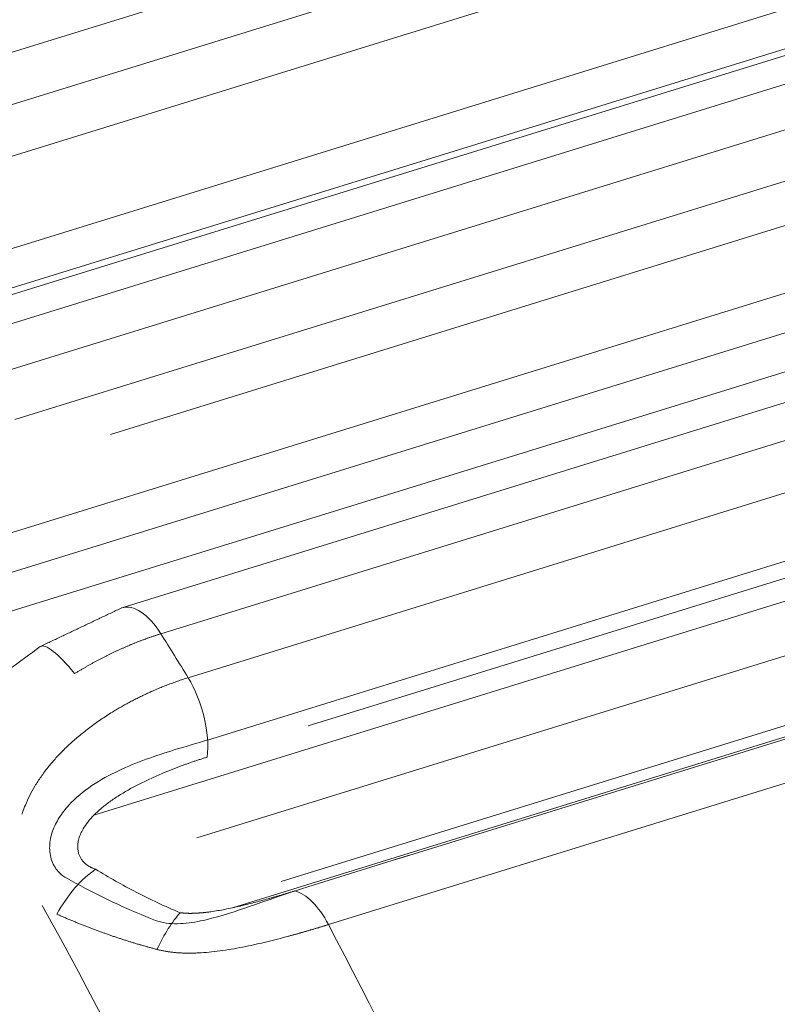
# Model space of a CAD drawing. Header units: millimetres. Extents: x 25069 to 61396, y 8621 to 21558.
# Tile 674 of 700: x 60342 to 60364, y 15450 to 15478. Entities that reach past the tile are written whole.
import ezdxf

# ---------------------------------------------------------------- set-up
doc = ezdxf.new("R2010")
doc.units = ezdxf.units.MM
doc.layers.add('10', color=7, linetype='Continuous')

msp = doc.modelspace()

# ---------------------------------------------------------------- linework, layer by layer
at = {"layer": '10', "color": 7, "linetype": 'Continuous', "lineweight": 20}
for p, q in [((60335.174, 15475.235), (60410.024, 15498.398)), ((60413.444, 15497.973), (60336.2, 15474.069)), ((60410.415, 15495.574), (60338.879, 15473.436)), ((60416.955, 15493.672), (60339.36, 15469.659)), ((60333.928, 15469.289), (60409.243, 15492.596)), ((60330.723, 15467.175), (60411.991, 15492.324)), ((60415.005, 15492.255), (60340.318, 15469.142)), ((60341.117, 15468.09), (60415.754, 15491.187)), ((60419.044, 15490.756), (60341.952, 15466.899)), ((60415.994, 15488.55), (60344.668, 15466.477)), ((60340.283, 15463.2), (60415.134, 15486.364)), ((60417.882, 15486.092), (60336.715, 15460.974)), ((60422.086, 15485.419), (60344.987, 15461.56)), ((60415.436, 15484.236), (60340.032, 15460.902)), ((60420.235, 15483.769), (60346.096, 15460.826)), ((60346.868, 15459.58), (60420.9, 15482.49)), ((60347.419, 15457.815), (60424.023, 15481.52)), ((60344.194, 15455.682), (60423.75, 15480.301)), ((60421.017, 15480.11), (60350.272, 15458.217)), ((60421.326, 15478.004), (60347.113, 15455.038)), ((60425.958, 15477.145), (60348.128, 15453.06)), ((60349.506, 15453.807), (60422.769, 15476.479)), ((60352.756, 15454.425), (60423.211, 15476.228)), ((60424.183, 15475.278), (60350.847, 15452.583)), ((60353.111, 15454.537), (60350.258, 15453.654))]:
    msp.add_line(p, q, dxfattribs=at)
for centre, major_axis, ratio, start_param, end_param in [((60319.603, 15413.762), (20.251, -65.438), 0.481571, 1.51245, 2.242349), ((60345.578, 15459.649), (0.591, -1.911), 0.481571, 2.077541, 3.146022), ((60326.301, 15415.835), (-22.616, 73.081), 0.481571, 5.198052, 5.219134), ((60343.756, 15458.782), (1.084, -1.681), 0.222716, 1.996895, 3.146171), ((60346.331, 15458.436), (-0.591, 1.911), 0.481571, 3.954367, 5.198052), ((60344.025, 15452.586), (-1.039, -1.709), 0.453561, 3.900241, 4.815465), ((60350.205, 15451.623), (0.591, -1.911), 0.481571, 1.943407, 2.862867), ((60319.603, 15413.762), (22.616, -73.081), 0.481571, 1.5096, 1.984727), ((60346.419, 15451.355), (-0.762, -1.849), 0.304033, 3.840755, 4.552531), ((60326.301, 15415.835), (-22.616, 73.081), 0.481571, 4.645511, 5.085)]:
    msp.add_ellipse(centre, major_axis=major_axis, ratio=ratio, start_param=start_param, end_param=end_param, dxfattribs=at)
msp.add_open_spline([(60344.984, 15461.559), (60342.671, 15460.462)], degree=1, dxfattribs=at)
for points, knots in [([(60346.096, 15460.826), (60346.084, 15460.822), (60346.059, 15460.814), (60346.023, 15460.803), (60345.986, 15460.791), (60345.95, 15460.779), (60345.913, 15460.767), (60345.876, 15460.755), (60345.84, 15460.742), (60345.803, 15460.729), (60345.766, 15460.717), (60345.729, 15460.704), (60345.692, 15460.69), (60345.655, 15460.677), (60345.618, 15460.663), (60345.581, 15460.65), (60345.544, 15460.636), (60345.507, 15460.622), (60345.47, 15460.607), (60345.433, 15460.593), (60345.396, 15460.578), (60345.359, 15460.563), (60345.322, 15460.548), (60345.285, 15460.533), (60345.248, 15460.518), (60345.211, 15460.502), (60345.173, 15460.487), (60345.136, 15460.471), (60345.099, 15460.455), (60345.062, 15460.439), (60345.024, 15460.422), (60344.987, 15460.406), (60344.95, 15460.389), (60344.913, 15460.372), (60344.875, 15460.355), (60344.838, 15460.338), (60344.801, 15460.32), (60344.764, 15460.303), (60344.726, 15460.285), (60344.689, 15460.267), (60344.652, 15460.249), (60344.614, 15460.23), (60344.577, 15460.212), (60344.54, 15460.193), (60344.503, 15460.174), (60344.465, 15460.156), (60344.428, 15460.136), (60344.391, 15460.117), (60344.354, 15460.098), (60344.316, 15460.078), (60344.279, 15460.058), (60344.242, 15460.038), (60344.205, 15460.018), (60344.167, 15459.998), (60344.13, 15459.977), (60344.093, 15459.957), (60344.056, 15459.936), (60344.019, 15459.915), (60343.982, 15459.894), (60343.945, 15459.873), (60343.908, 15459.851), (60343.871, 15459.83), (60343.834, 15459.808), (60343.797, 15459.786), (60343.76, 15459.764), (60343.723, 15459.742), (60343.686, 15459.72), (60343.661, 15459.705), (60343.649, 15459.697)], [0, 0, 0, 0, 0.015052, 0.030106, 0.045164, 0.060223, 0.075286, 0.090351, 0.105418, 0.120489, 0.135562, 0.150638, 0.165717, 0.180798, 0.195882, 0.210969, 0.22606, 0.241152, 0.256248, 0.271347, 0.286449, 0.301554, 0.316661, 0.331772, 0.346886, 0.362003, 0.377123, 0.392246, 0.407372, 0.422502, 0.437635, 0.452771, 0.46791, 0.483052, 0.498198, 0.513347, 0.528499, 0.543655, 0.558814, 0.573977, 0.589143, 0.604312, 0.619485, 0.634661, 0.649841, 0.665025, 0.680212, 0.695402, 0.710596, 0.725794, 0.740996, 0.756201, 0.77141, 0.786622, 0.801838, 0.817058, 0.832282, 0.84751, 0.862741, 0.877977, 0.893216, 0.908459, 0.923706, 0.938957, 0.954212, 0.96947, 0.984733, 1, 1, 1, 1]), ([(60342.671, 15460.462), (60342.086, 15460.017), (60341.279, 15459.46), (60340.3, 15458.773), (60339.9, 15458.594), (60339.723, 15458.527)], [0, 0, 0, 0, 0.592802, 0.820136, 1, 1, 1, 1]), ([(60342.157, 15455.711), (60342.162, 15455.728), (60342.192, 15455.816), (60342.259, 15455.994), (60342.374, 15456.243), (60342.523, 15456.512), (60342.697, 15456.78), (60342.888, 15457.036), (60343.096, 15457.281), (60343.318, 15457.516), (60343.562, 15457.749), (60343.83, 15457.979), (60344.121, 15458.205), (60344.433, 15458.426), (60344.671, 15458.577), (60344.824, 15458.669), (60344.884, 15458.705), (60344.945, 15458.74), (60345.006, 15458.775), (60345.068, 15458.81), (60345.13, 15458.844), (60345.194, 15458.878), (60345.257, 15458.912), (60345.322, 15458.946), (60345.387, 15458.979), (60345.452, 15459.012), (60345.518, 15459.044), (60345.585, 15459.077), (60345.652, 15459.108), (60345.72, 15459.14), (60345.788, 15459.171), (60345.857, 15459.202), (60345.926, 15459.232), (60345.996, 15459.262), (60346.066, 15459.291), (60346.137, 15459.32), (60346.208, 15459.348), (60346.28, 15459.376), (60346.352, 15459.404), (60346.425, 15459.43), (60346.498, 15459.457), (60346.571, 15459.483), (60346.645, 15459.508), (60346.719, 15459.533), (60346.794, 15459.557), (60346.843, 15459.572), (60346.868, 15459.58)], [0, 0, 0, 0, 0.008257, 0.042487, 0.087666, 0.134609, 0.183518, 0.234573, 0.281833, 0.331452, 0.383519, 0.438112, 0.495298, 0.555137, 0.61768, 0.628691, 0.639788, 0.650972, 0.662243, 0.673602, 0.685047, 0.696581, 0.708201, 0.71991, 0.731706, 0.743591, 0.755564, 0.767625, 0.779775, 0.792014, 0.804341, 0.816758, 0.829263, 0.841858, 0.854542, 0.867316, 0.880179, 0.893132, 0.906175, 0.919308, 0.932531, 0.945844, 0.959247, 0.972741, 0.986325, 1, 1, 1, 1]), ([(60347.419, 15457.817), (60347.116, 15457.727), (60346.801, 15457.633), (60345.946, 15457.369), (60345.41, 15457.188), (60344.635, 15456.823), (60344.38, 15456.684), (60343.9, 15456.361), (60343.676, 15456.179), (60343.384, 15455.856), (60343.293, 15455.74), (60343.139, 15455.495), (60343.073, 15455.363), (60342.978, 15455.091), (60342.949, 15454.951), (60342.938, 15454.663), (60342.957, 15454.522), (60343.051, 15454.262), (60343.125, 15454.146), (60343.28, 15453.99), (60343.351, 15453.938), (60343.427, 15453.896)], [0, 0, 0, 0, 0.151625, 0.151625, 0.400197, 0.400197, 0.524482, 0.524482, 0.648768, 0.648768, 0.710911, 0.710911, 0.773054, 0.773054, 0.835196, 0.835196, 0.897339, 0.897339, 0.959482, 0.959482, 1, 1, 1, 1]), ([(60347.405, 15457.33), (60347.389, 15457.325), (60347.356, 15457.314), (60347.307, 15457.299), (60347.258, 15457.283), (60347.209, 15457.267), (60347.16, 15457.251), (60347.111, 15457.235), (60347.062, 15457.219), (60347.014, 15457.202), (60346.965, 15457.186), (60346.916, 15457.169), (60346.868, 15457.152), (60346.82, 15457.134), (60346.771, 15457.117), (60346.723, 15457.1), (60346.675, 15457.082), (60346.627, 15457.064), (60346.579, 15457.046), (60346.531, 15457.027), (60346.483, 15457.009), (60346.435, 15456.99), (60346.388, 15456.972), (60346.34, 15456.953), (60346.293, 15456.933), (60346.245, 15456.914), (60346.198, 15456.894), (60346.055, 15456.834), (60345.822, 15456.732), (60345.504, 15456.579), (60345.204, 15456.42), (60344.918, 15456.25), (60344.65, 15456.072), (60344.407, 15455.884), (60344.198, 15455.693), (60344.026, 15455.499), (60343.902, 15455.319), (60343.818, 15455.158), (60343.767, 15455.017), (60343.74, 15454.88), (60343.735, 15454.748), (60343.753, 15454.634), (60343.784, 15454.539), (60343.823, 15454.461), (60343.873, 15454.39), (60343.92, 15454.34), (60343.956, 15454.308), (60343.978, 15454.29), (60344.001, 15454.272), (60344.024, 15454.256), (60344.049, 15454.24), (60344.074, 15454.225), (60344.101, 15454.211), (60344.128, 15454.197), (60344.156, 15454.184), (60344.185, 15454.172), (60344.215, 15454.161), (60344.235, 15454.154), (60344.246, 15454.15)], [0, 0, 0, 0, 0.009829, 0.019638, 0.029428, 0.039197, 0.048948, 0.058679, 0.068391, 0.078084, 0.087758, 0.097414, 0.107052, 0.116671, 0.126273, 0.135856, 0.145423, 0.154972, 0.164504, 0.174019, 0.183517, 0.192999, 0.202464, 0.211913, 0.221347, 0.230764, 0.240167, 0.249554, 0.316161, 0.379887, 0.440831, 0.499103, 0.558063, 0.612226, 0.661842, 0.707233, 0.74882, 0.777167, 0.803501, 0.828174, 0.851614, 0.874318, 0.890125, 0.905728, 0.92135, 0.937214, 0.9422, 0.947212, 0.952255, 0.957336, 0.96246, 0.967633, 0.972861, 0.978149, 0.983502, 0.988925, 0.994423, 1, 1, 1, 1]), ([(60344.246, 15454.15), (60344.618, 15453.924), (60345.002, 15453.706), (60345.797, 15453.293), (60346.208, 15453.098), (60346.64, 15452.92)], [0, 0, 0, 0, 0.5, 0.5, 1, 1, 1, 1]), ([(60345.94, 15452.703), (60345.575, 15452.844), (60345.219, 15452.997), (60344.56, 15453.303), (60344.255, 15453.454), (60343.779, 15453.703), (60343.601, 15453.799), (60343.426, 15453.896)], [0, 0, 0, 0, 0.410793, 0.410793, 0.7772, 0.7772, 1, 1, 1, 1]), ([(60345.94, 15452.703), (60345.986, 15452.685), (60346.034, 15452.67), (60346.294, 15452.604), (60346.51, 15452.599), (60346.95, 15452.632), (60347.169, 15452.672), (60347.811, 15452.822), (60348.229, 15452.963), (60349.028, 15453.24), (60349.415, 15453.379), (60349.95, 15453.557), (60350.106, 15453.607), (60350.258, 15453.654)], [0, 0, 0, 0, 0.032552, 0.032552, 0.17428, 0.17428, 0.316007, 0.316007, 0.599463, 0.599463, 0.882918, 0.882918, 1, 1, 1, 1]), ([(60346.64, 15452.92), (60346.646, 15452.919), (60346.659, 15452.917), (60346.677, 15452.915), (60346.696, 15452.913), (60346.714, 15452.912), (60346.733, 15452.91), (60346.752, 15452.908), (60346.772, 15452.907), (60346.791, 15452.906), (60346.811, 15452.905), (60346.831, 15452.904), (60346.851, 15452.903), (60346.871, 15452.903), (60346.892, 15452.902), (60346.912, 15452.902), (60346.933, 15452.902), (60346.954, 15452.902), (60346.975, 15452.902), (60346.996, 15452.903), (60347.018, 15452.903), (60347.04, 15452.904), (60347.061, 15452.905), (60347.084, 15452.906), (60347.106, 15452.907), (60347.128, 15452.908), (60347.151, 15452.909), (60347.173, 15452.911), (60347.196, 15452.913), (60347.219, 15452.914), (60347.243, 15452.916), (60347.266, 15452.919), (60347.29, 15452.921), (60347.314, 15452.923), (60347.338, 15452.926), (60347.362, 15452.928), (60347.386, 15452.931), (60347.411, 15452.934), (60347.435, 15452.937), (60347.46, 15452.94), (60347.485, 15452.944), (60347.568, 15452.955), (60347.712, 15452.978), (60347.916, 15453.015), (60348.128, 15453.059), (60348.335, 15453.106), (60348.538, 15453.156), (60348.735, 15453.206), (60348.934, 15453.259), (60349.095, 15453.304), (60349.218, 15453.338), (60349.303, 15453.362), (60349.387, 15453.387), (60349.471, 15453.412), (60349.555, 15453.436), (60349.639, 15453.461), (60349.723, 15453.487), (60349.807, 15453.512), (60349.862, 15453.529), (60349.89, 15453.538)], [0, 0, 0, 0, 0.00521, 0.010466, 0.015771, 0.021123, 0.026524, 0.031975, 0.037475, 0.043026, 0.048628, 0.054281, 0.059987, 0.065745, 0.071556, 0.07742, 0.083339, 0.089312, 0.095339, 0.101422, 0.107561, 0.113755, 0.120006, 0.126314, 0.132679, 0.139102, 0.145582, 0.152121, 0.158718, 0.165374, 0.172089, 0.178864, 0.185699, 0.192593, 0.199548, 0.206564, 0.21364, 0.220778, 0.227977, 0.235238, 0.24256, 0.249945, 0.308299, 0.369383, 0.433284, 0.500075, 0.560487, 0.622239, 0.68537, 0.749913, 0.777351, 0.804871, 0.832476, 0.860167, 0.887946, 0.915817, 0.943782, 0.971842, 1, 1, 1, 1]), ([(60345.985, 15451.878), (60345.969, 15451.883), (60345.937, 15451.891), (60345.89, 15451.904), (60345.842, 15451.917), (60345.794, 15451.93), (60345.746, 15451.943), (60345.698, 15451.956), (60345.65, 15451.97), (60345.602, 15451.984), (60345.554, 15451.998), (60345.505, 15452.012), (60345.457, 15452.026), (60345.409, 15452.04), (60345.361, 15452.055), (60345.312, 15452.069), (60345.264, 15452.084), (60345.215, 15452.099), (60345.167, 15452.115), (60345.118, 15452.13), (60345.07, 15452.146), (60345.021, 15452.161), (60344.972, 15452.177), (60344.924, 15452.193), (60344.875, 15452.209), (60344.826, 15452.226), (60344.777, 15452.242), (60344.728, 15452.259), (60344.68, 15452.276), (60344.631, 15452.293), (60344.582, 15452.31), (60344.533, 15452.327), (60344.483, 15452.345), (60344.434, 15452.363), (60344.385, 15452.381), (60344.336, 15452.399), (60344.287, 15452.417), (60344.238, 15452.435), (60344.188, 15452.454), (60344.139, 15452.472), (60344.09, 15452.491), (60344.04, 15452.51), (60343.991, 15452.529), (60343.941, 15452.548), (60343.892, 15452.568), (60343.843, 15452.588), (60343.793, 15452.607), (60343.743, 15452.627), (60343.694, 15452.647), (60343.644, 15452.668), (60343.595, 15452.688), (60343.545, 15452.709), (60343.495, 15452.729), (60343.446, 15452.75), (60343.396, 15452.771), (60343.346, 15452.793), (60343.296, 15452.814), (60343.246, 15452.836), (60343.196, 15452.857), (60343.163, 15452.872), (60343.147, 15452.879)], [0, 0, 0, 0, 0.015765, 0.03158, 0.047443, 0.063356, 0.079318, 0.095329, 0.111391, 0.127502, 0.143664, 0.159876, 0.176138, 0.192452, 0.208816, 0.225231, 0.241697, 0.258214, 0.274783, 0.291404, 0.308076, 0.3248, 0.341577, 0.358405, 0.375286, 0.392219, 0.409205, 0.426243, 0.443335, 0.460479, 0.477677, 0.494928, 0.512232, 0.529589, 0.547001, 0.564466, 0.581984, 0.599557, 0.617184, 0.634865, 0.6526, 0.670389, 0.688233, 0.706132, 0.724085, 0.742093, 0.760155, 0.778273, 0.796446, 0.814673, 0.832956, 0.851295, 0.869688, 0.888137, 0.906642, 0.925202, 0.943818, 0.962489, 0.981217, 1, 1, 1, 1]), ([(60350.847, 15452.583), (60350.835, 15452.58), (60350.811, 15452.572), (60350.775, 15452.561), (60350.74, 15452.55), (60350.704, 15452.539), (60350.668, 15452.529), (60350.632, 15452.518), (60350.596, 15452.507), (60350.56, 15452.496), (60350.523, 15452.485), (60350.487, 15452.474), (60350.451, 15452.463), (60350.415, 15452.453), (60350.378, 15452.442), (60350.342, 15452.431), (60350.305, 15452.421), (60350.269, 15452.41), (60350.232, 15452.399), (60350.196, 15452.389), (60350.159, 15452.378), (60350.122, 15452.368), (60350.085, 15452.357), (60350.049, 15452.347), (60350.012, 15452.336), (60349.975, 15452.326), (60349.938, 15452.316), (60349.901, 15452.306), (60349.864, 15452.295), (60349.827, 15452.285), (60349.79, 15452.275), (60349.753, 15452.265), (60349.626, 15452.23), (60349.41, 15452.173), (60349.104, 15452.097), (60348.803, 15452.026), (60348.493, 15451.96), (60348.175, 15451.899), (60347.851, 15451.847), (60347.539, 15451.808), (60347.315, 15451.789), (60347.174, 15451.781), (60347.113, 15451.779), (60347.053, 15451.776), (60346.994, 15451.775), (60346.935, 15451.774), (60346.877, 15451.774), (60346.819, 15451.774), (60346.762, 15451.776), (60346.706, 15451.778), (60346.65, 15451.78), (60346.595, 15451.783), (60346.541, 15451.787), (60346.487, 15451.792), (60346.434, 15451.797), (60346.382, 15451.803), (60346.33, 15451.81), (60346.279, 15451.818), (60346.229, 15451.826), (60346.179, 15451.835), (60346.129, 15451.845), (60346.081, 15451.855), (60346.033, 15451.866), (60346.001, 15451.874), (60345.985, 15451.878)], [0, 0, 0, 0, 0.008284, 0.016553, 0.024808, 0.03305, 0.041277, 0.04949, 0.057689, 0.065875, 0.074047, 0.082206, 0.09035, 0.098482, 0.1066, 0.114705, 0.122796, 0.130875, 0.13894, 0.146993, 0.155032, 0.163059, 0.171073, 0.179075, 0.187064, 0.195041, 0.203005, 0.210957, 0.218897, 0.226824, 0.23474, 0.242644, 0.250535, 0.315839, 0.379097, 0.440371, 0.499729, 0.566471, 0.630335, 0.69147, 0.750045, 0.76207, 0.773975, 0.78576, 0.797427, 0.80898, 0.820419, 0.831748, 0.842968, 0.854082, 0.865092, 0.876, 0.88681, 0.897524, 0.908144, 0.918674, 0.929115, 0.939472, 0.949747, 0.959942, 0.970062, 0.98011, 0.990088, 1, 1, 1, 1])]:
    msp.add_open_spline(points, degree=3, knots=knots, dxfattribs=at)

doc.saveas('drawing.dxf')
